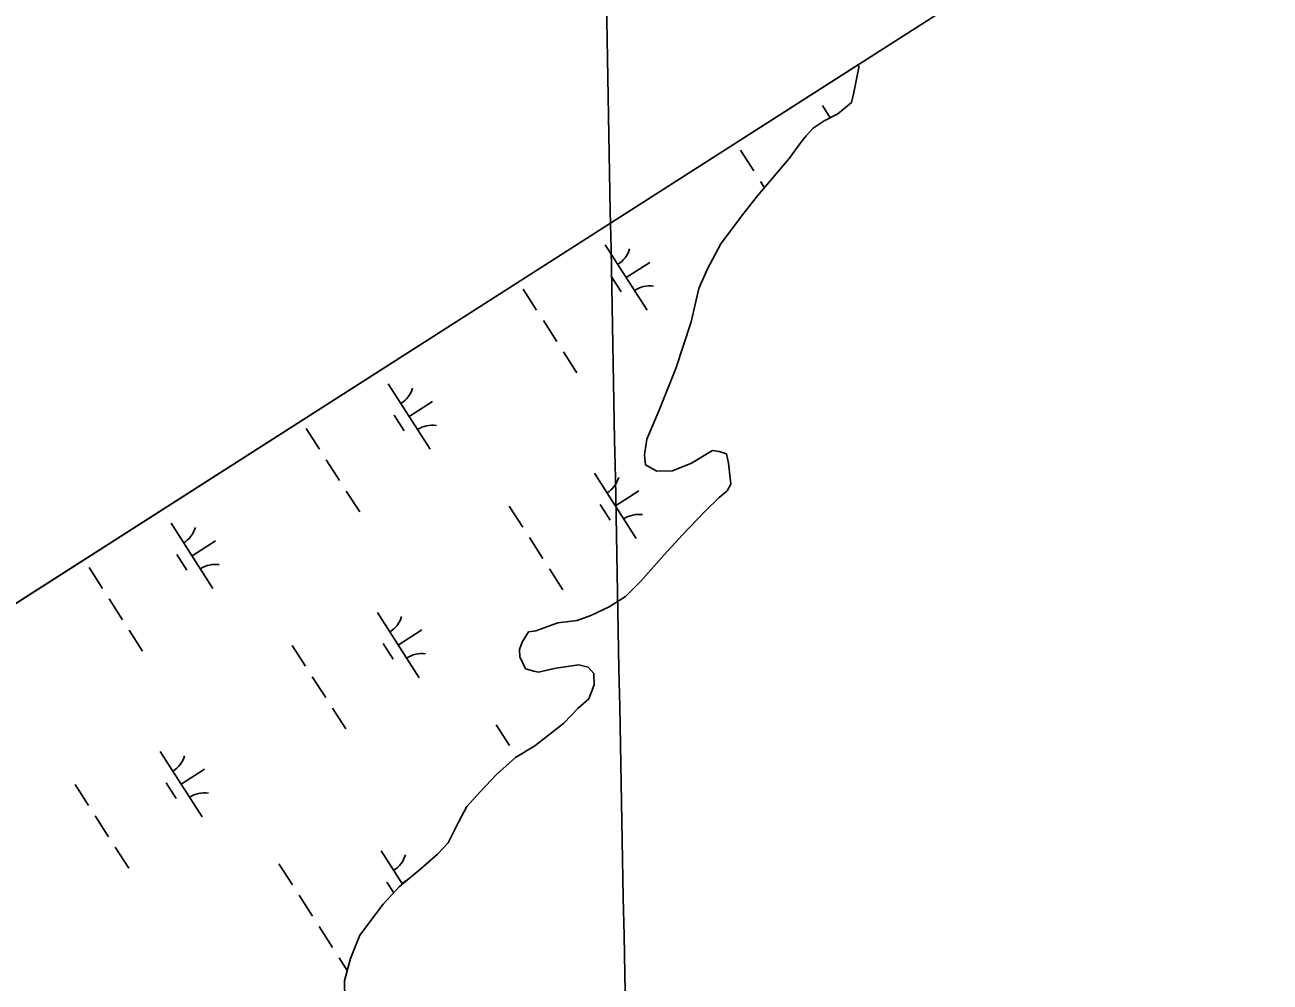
# Model space of a CAD drawing. Extents: x 3962991 to 3983549, y 181631 to 204078.
# Drawn here: x 3972866 to 3973669, y 200774 to 201391 of the extents above; entities that cross this region are included whole.
import ezdxf

# ---------------------------------------------------------------- set-up
doc = ezdxf.new("R2010")
doc.units = 0
for name, color, linetype in [('V-GRID-FRAM', 7, 'Continuous'), ('V-GRID-MAJR', 7, 'Continuous'), ('V-WETL-SWMP', 7, 'Continuous')]:
    doc.layers.add(name, color=color, linetype=linetype)

msp = doc.modelspace()

# ---------------------------------------------------------------- linework, layer by layer
at = {"layer": 'V-GRID-FRAM'}
msp.add_lwpolyline([(3973881.07, 201670.74), (3982001.83, 189003.7), (3974929.17, 184418.27), (3966825.38, 197159.8), (3973881.07, 201670.74)], dxfattribs=at)
at = {"layer": 'V-GRID-MAJR'}
msp.add_spline([(3973536.44, 185784.12), (3973487.19, 188388.71), (3973372.59, 194448.65), (3973258, 200508.57), (3973228.23, 202082.7)], degree=3, dxfattribs=at)
at = {"layer": 'V-WETL-SWMP'}
for p, q in [((3973403.72, 201365.55), (3969301.72, 198743.01)), ((3973403.96, 201363.69), (3973403.72, 201365.55)), ((3973400.75, 201347.56), (3973403.96, 201363.69)), ((3973390.35, 201333.65), (3973399.11, 201340.98)), ((3973399.11, 201340.98), (3973400.75, 201347.56)), ((3973380.39, 201339.04), (3973385.41, 201331.21)), ((3973381.53, 201329.29), (3973390.35, 201333.65)), ((3973374.5, 201324.37), (3973381.53, 201329.29)), ((3973366.37, 201315.27), (3973369.85, 201319.51)), ((3973369.85, 201319.51), (3973374.5, 201324.37)), ((3973327.47, 201310.36), (3973336.1, 201296.89)), ((3973358.87, 201304.99), (3973366.37, 201315.27)), ((3973338.59, 201280.75), (3973358.87, 201304.99)), ((3973340.42, 201290.16), (3973343.04, 201286.07)), ((3973328.75, 201268.63), (3973338.59, 201280.75)), ((3973314.89, 201249.89), (3973328.75, 201268.63)), ((3973240.36, 201249.27), (3973267.35, 201207.17)), ((3973306.33, 201233.64), (3973314.89, 201249.89)), ((3973253.86, 201228.22), (3973269.01, 201237.93)), ((3973244.12, 201229.11), (3973250.6, 201219)), ((3973300.66, 201221.02), (3973306.33, 201233.64)), ((3973187.44, 201220.59), (3973196.07, 201207.12)), ((3973295.79, 201199.5), (3973300.66, 201221.02)), ((3973200.39, 201200.38), (3973209.02, 201186.91)), ((3973285.75, 201169.54), (3973295.79, 201199.5)), ((3973213.34, 201180.18), (3973221.98, 201166.71)), ((3973275.04, 201142.53), (3973285.75, 201169.54)), ((3973100.33, 201159.49), (3973127.32, 201117.4)), ((3973113.82, 201138.45), (3973128.98, 201148.16)), ((3973267.13, 201123.92), (3973275.04, 201142.53)), ((3973104.09, 201139.33), (3973110.57, 201129.23)), ((3973047.4, 201130.81), (3973056.04, 201117.34)), ((3973265.57, 201113.77), (3973267.13, 201123.92)), ((3973309.53, 201116.53), (3973296.02, 201108.5)), ((3973313.7, 201116.03), (3973309.53, 201116.53)), ((3973318.5, 201114.35), (3973313.7, 201116.03)), ((3973060.36, 201110.61), (3973068.99, 201097.14)), ((3973266.31, 201107.24), (3973265.57, 201113.77)), ((3973296.02, 201108.5), (3973283.65, 201103.46)), ((3973319.82, 201108.43), (3973318.5, 201114.35)), ((3973321.31, 201094.79), (3973319.82, 201108.43)), ((3973233.36, 201101.95), (3973260.34, 201059.86)), ((3973273.54, 201103.24), (3973266.31, 201107.24)), ((3973283.65, 201103.46), (3973273.54, 201103.24)), ((3973319.03, 201090.57), (3973321.31, 201094.79)), ((3973073.31, 201090.4), (3973081.94, 201076.93)), ((3973246.85, 201080.9), (3973262, 201090.62)), ((3973304.45, 201077.16), (3973313.77, 201086.29)), ((3973313.77, 201086.29), (3973319.03, 201090.57)), ((3973178.45, 201080.65), (3973187.09, 201067.18)), ((3973237.11, 201081.79), (3973243.59, 201071.69)), ((3973289.92, 201061.97), (3973304.45, 201077.16)), ((3972960.3, 201069.72), (3972987.28, 201027.63)), ((3973191.4, 201060.45), (3973200.04, 201046.98)), ((3973278.31, 201049.22), (3973289.92, 201061.97)), ((3972973.79, 201048.67), (3972988.95, 201058.39)), ((3972964.06, 201049.56), (3972970.53, 201039.46)), ((3973263.22, 201032.23), (3973278.31, 201049.22)), ((3972907.37, 201041.04), (3972916.01, 201027.57)), ((3973204.36, 201040.24), (3973212.99, 201026.77)), ((3973253.33, 201022.49), (3973263.22, 201032.23)), ((3972920.32, 201020.84), (3972928.96, 201007.37)), ((3973242.77, 201015.71), (3973253.33, 201022.49)), ((3973093.32, 201012.18), (3973120.31, 200970.08)), ((3973231, 201010.1), (3973242.77, 201015.71)), ((3973195.53, 201000.39), (3973209.69, 201005.46)), ((3973209.69, 201005.46), (3973222.15, 201006.93)), ((3973222.15, 201006.93), (3973231, 201010.1)), ((3972933.28, 201000.63), (3972941.91, 200987.16)), ((3973106.82, 200991.13), (3973121.97, 201000.84)), ((3973186.77, 200993.06), (3973190.78, 200999.69)), ((3973190.78, 200999.69), (3973195.53, 201000.39)), ((3973038.42, 200990.88), (3973047.05, 200977.41)), ((3973097.08, 200992.02), (3973103.56, 200981.91)), ((3973185.09, 200988.26), (3973186.77, 200993.06)), ((3973185.2, 200983.51), (3973185.09, 200988.26)), ((3973188.94, 200975.86), (3973185.2, 200983.51)), ((3973194.33, 200974.19), (3973188.94, 200975.86)), ((3973197.31, 200973.66), (3973194.33, 200974.19)), ((3973208.55, 200976.29), (3973197.31, 200973.66)), ((3973223.38, 200978.41), (3973208.55, 200976.29)), ((3973229.36, 200976.76), (3973223.38, 200978.41)), ((3973233.02, 200972.67), (3973229.36, 200976.76)), ((3973233.18, 200965.54), (3973233.02, 200972.67)), ((3973051.37, 200970.68), (3973060.01, 200957.21)), ((3973229.81, 200956.54), (3973233.18, 200965.54)), ((3973222.81, 200950.44), (3973229.81, 200956.54)), ((3973064.32, 200950.47), (3973072.96, 200937)), ((3973213.51, 200940.71), (3973222.81, 200950.44)), ((3973169.89, 200939.75), (3973178.53, 200926.28)), ((3973194.8, 200926.02), (3973213.51, 200940.71)), ((3973182.48, 200918.61), (3973194.8, 200926.02)), ((3972953.29, 200922.4), (3972980.28, 200880.31)), ((3973170.23, 200907.63), (3973182.48, 200918.61)), ((3973182.85, 200919.55), (3973183.18, 200919.03)), ((3972966.78, 200901.36), (3972981.94, 200911.07)), ((3973159.77, 200896.69), (3973170.23, 200907.63)), ((3972898.39, 200901.11), (3972907.02, 200887.64)), ((3972957.05, 200902.24), (3972963.53, 200892.14)), ((3973151.06, 200886.98), (3973159.77, 200896.69)), ((3973145.92, 200877.35), (3973151.06, 200886.98)), ((3972911.34, 200880.9), (3972919.97, 200867.43)), ((3973139.09, 200863.52), (3973145.92, 200877.35)), ((3972924.29, 200860.7), (3972932.93, 200847.23)), ((3973132.11, 200856.23), (3973139.09, 200863.52)), ((3973095.74, 200858.45), (3973109.48, 200837.02)), ((3973121.61, 200847.07), (3973132.11, 200856.23)), ((3973029.86, 200849.98), (3973038.5, 200836.51)), ((3973107.59, 200835.46), (3973121.61, 200847.07)), ((3973097.14, 200823.93), (3973107.59, 200835.46)), ((3973099.5, 200838.29), (3973103.92, 200831.4)), ((3973109.23, 200837.41), (3973112.37, 200839.42)), ((3973042.81, 200829.77), (3973051.45, 200816.3)), ((3973082.12, 200803.96), (3973097.14, 200823.93)), ((3973055.77, 200809.57), (3973064.4, 200796.1)), ((3973075.91, 200788.96), (3973082.12, 200803.96)), ((3973068.72, 200789.36), (3973073.87, 200781.33)), ((3973072.07, 200774.59), (3973075.91, 200788.96)), ((3973072.33, 200762.7), (3973072.07, 200774.59))]:
    msp.add_line(p, q, dxfattribs=at)
for centre, start, end in [((3973239.15, 201251.6), 301.89187, 343.43553), ((3973268.96, 201205.09), 81.89186, 123.43552), ((3973099.12, 201161.83), 301.89187, 343.43553), ((3973128.93, 201115.32), 81.89186, 123.43552), ((3973232.14, 201104.28), 301.89187, 343.43553), ((3973261.96, 201057.78), 81.89186, 123.43552), ((3972959.08, 201072.05), 301.89187, 343.43553), ((3972988.9, 201025.55), 81.89186, 123.43552), ((3973092.11, 201014.51), 301.89187, 343.43553), ((3973121.92, 200968.01), 81.89186, 123.43552), ((3972952.08, 200924.74), 301.89187, 343.43553), ((3972981.89, 200878.23), 81.89186, 123.43552), ((3973094.53, 200860.79), 301.89187, 343.43553)]:
    msp.add_arc(centre, 17.62, start, end, dxfattribs=at)

doc.saveas('drawing.dxf')
